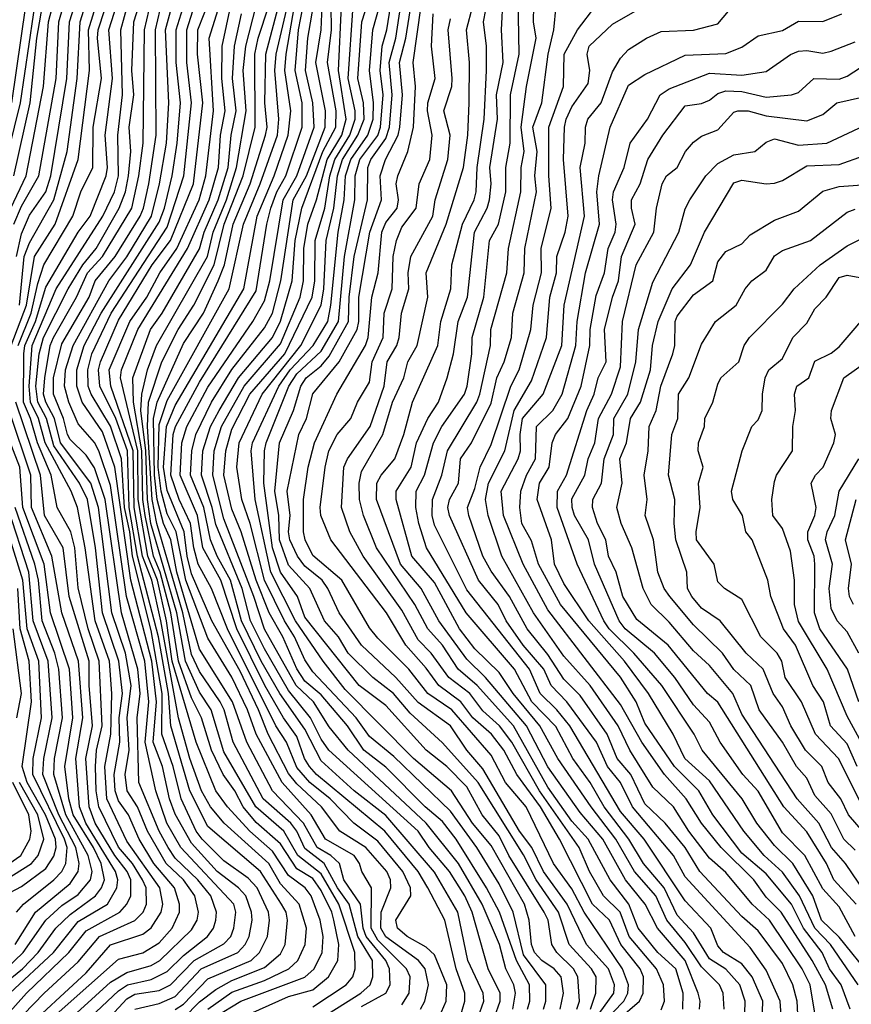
# Model space of a CAD drawing. Header units: metres. Extents: x -51132 to -49532, y -231222 to -229437.
# Tile 373 of 656: x -50770 to -50719, y -229675 to -229614. Entities that reach past the tile are written whole.
import ezdxf

# ---------------------------------------------------------------- set-up
doc = ezdxf.new("R2010")
doc.units = ezdxf.units.M
for name, color, linetype in [('CONTOUR_HALF', 8, 'Continuous'), ('CONTOUR_INDEX', 1, 'Continuous'), ('CONTOUR_INTER', 3, 'Continuous')]:
    doc.layers.add(name, color=color, linetype=linetype)

msp = doc.modelspace()

# ---------------------------------------------------------------- linework, layer by layer
at = {"layer": 'CONTOUR_HALF'}
for points, elevation in [([(-50736.817, -229675.259), (-50736.595, -229674.259), (-50736.75, -229673.259), (-50737.178, -229672.759), (-50737.934, -229672.259), (-50738.393, -229671.759), (-50738.588, -229671.259), (-50738.717, -229669.759), (-50739.005, -229668.759), (-50741.08, -229665.145), (-50742.228, -229663.759), (-50743.523, -229661.759), (-50745.877, -229659.759), (-50750.08, -229655.502), (-50751.452, -229653.759), (-50753.162, -229651.259), (-50754.688, -229648.259), (-50755.656, -229643.759), (-50755.887, -229640.759), (-50755.803, -229640.259), (-50754.186, -229636.759), (-50753.483, -229635.759), (-50752.066, -229634.259), (-50751.164, -229632.759), (-50750.967, -229631.759), (-50750.526, -229627.259), (-50750.155, -229625.259), (-50750.07, -229623.759), (-50749.744, -229622.759), (-50748.698, -229621.259), (-50748.359, -229620.259), (-50748.333, -229619.259), (-50748.582, -229617.259), (-50748.384, -229614.759), (-50745.856, -229605.759)], 37.5), ([(-50770.745, -229625.759), (-50769.794, -229623.759), (-50768.719, -229618.259), (-50768.411, -229614.259), (-50766.696, -229607.759)], 22.5), ([(-50770.711, -229634.259), (-50769.781, -229631.759), (-50769.28, -229628.759), (-50767.999, -229626.759), (-50766.583, -229622.759), (-50765.88, -229617.259), (-50765.946, -229614.759), (-50763.945, -229608.259)], 24.5), ([(-50770.389, -229628.759), (-50770.08, -229627.353), (-50769.58, -229626.196), (-50768.58, -229624.75), (-50768.265, -229623.759), (-50767.287, -229617.759), (-50767.114, -229614.259), (-50765.366, -229608.759)], 23.5), ([(-50769.58, -229677.041), (-50764.08, -229672.177), (-50762.58, -229671.778), (-50761.58, -229671.151), (-50760.768, -229670.259), (-50760.313, -229669.259), (-50760.325, -229668.759), (-50760.625, -229667.759), (-50761.914, -229666.259), (-50762.817, -229664.759), (-50763.473, -229663.259), (-50764.08, -229662.39), (-50764.288, -229661.759), (-50764.362, -229660.759), (-50764.009, -229658.759), (-50764.052, -229657.259), (-50763.847, -229655.759), (-50764.068, -229653.759), (-50765.079, -229650.759), (-50765.499, -229646.759), (-50766.007, -229643.759), (-50766.498, -229642.759), (-50768.08, -229640.442), (-50768.537, -229638.759), (-50769.08, -229637.756), (-50769.195, -229636.759), (-50768.981, -229634.759), (-50768.713, -229633.759), (-50767.189, -229630.759), (-50766.297, -229629.259), (-50765.475, -229628.259), (-50764.043, -229625.759), (-50763.648, -229624.759), (-50763.461, -229623.759), (-50763.318, -229622.259), (-50763.423, -229620.759), (-50763.135, -229618.759), (-50763.264, -229617.259), (-50763.139, -229614.259), (-50761.399, -229608.759)], 26.5), ([(-50770.619, -229676.259), (-50768.689, -229674.259), (-50766.58, -229672.329), (-50765.261, -229670.759), (-50763.08, -229669.78), (-50762.563, -229669.259), (-50762.367, -229668.759), (-50762.39, -229667.759), (-50762.601, -229667.259), (-50763.228, -229666.259), (-50764.08, -229665.255), (-50765.296, -229662.759), (-50765.474, -229661.759), (-50765.504, -229660.259), (-50765.445, -229659.259), (-50765.106, -229657.759), (-50765.282, -229653.759), (-50765.971, -229651.759), (-50766.58, -229649.217), (-50766.778, -229646.759), (-50767.033, -229645.759), (-50767.868, -229644.259), (-50768.241, -229642.259), (-50769.094, -229640.259), (-50769.522, -229638.759), (-50769.955, -229637.759), (-50769.939, -229634.759), (-50769.874, -229634.259), (-50769.216, -229632.759), (-50768.58, -229630.638), (-50766.579, -229627.259), (-50765.848, -229626.259), (-50764.842, -229623.759), (-50764.775, -229623.259), (-50764.907, -229621.259), (-50764.463, -229617.759), (-50764.685, -229614.759), (-50763.106, -229609.759)], 25.5), ([(-50728.212, -229675.259), (-50728.159, -229674.759), (-50728.279, -229674.259), (-50729.08, -229672.258), (-50730.8, -229670.259), (-50731.557, -229668.759), (-50732.777, -229667.259), (-50734.183, -229664.759), (-50735.58, -229663.098), (-50737.58, -229660.277), (-50738.88, -229657.759), (-50741.417, -229654.759), (-50742.58, -229653.633), (-50744.313, -229651.259), (-50745.395, -229649.259), (-50746.68, -229647.759), (-50748.152, -229643.759), (-50748.128, -229642.759), (-50747.866, -229642.259), (-50747.027, -229641.259), (-50746.474, -229639.759), (-50745.939, -229637.759), (-50744.362, -229634.259), (-50744.173, -229632.759), (-50743.561, -229630.759), (-50743.502, -229629.259), (-50742.85, -229626.759), (-50742.127, -229625.259), (-50742.002, -229624.759), (-50741.934, -229623.259), (-50741.514, -229620.259), (-50741.361, -229617.259), (-50741.354, -229615.759), (-50741.537, -229614.259), (-50740.974, -229611.259)], 41.5), ([(-50770.882, -229622.259), (-50770.139, -229619.259), (-50769.08, -229611.998)], 21.5), ([(-50768.58, -229678.344), (-50764.08, -229674.126), (-50763.534, -229673.759), (-50762.08, -229673.425), (-50761.08, -229672.922), (-50760.08, -229671.933), (-50758.587, -229670.759), (-50758.211, -229670.259), (-50758.067, -229669.759), (-50758.034, -229669.259), (-50758.381, -229668.259), (-50759.187, -229667.259), (-50760.58, -229665.917), (-50761.024, -229665.259), (-50761.58, -229664.259), (-50762.823, -229661.259), (-50762.931, -229657.259), (-50762.752, -229655.759), (-50762.896, -229654.259), (-50763.909, -229650.759), (-50764.909, -229643.759), (-50765.58, -229641.809), (-50766.08, -229641.018), (-50767.08, -229640.059), (-50767.245, -229639.759), (-50767.481, -229638.759), (-50768.111, -229637.259), (-50768.1, -229636.259), (-50767.58, -229634.155), (-50765.906, -229631.259), (-50765.536, -229630.259), (-50764.304, -229628.759), (-50762.759, -229626.259), (-50762.54, -229625.759), (-50762.224, -229624.259), (-50761.772, -229621.259), (-50761.797, -229614.759), (-50761.233, -229612.259)], 27.5), ([(-50763.08, -229675.266), (-50761.58, -229674.898), (-50760.58, -229674.466), (-50758.986, -229672.759), (-50756.721, -229671.759), (-50756.262, -229671.259), (-50756.018, -229670.759), (-50755.833, -229669.759), (-50755.866, -229669.259), (-50756.223, -229668.259), (-50756.676, -229667.759), (-50757.986, -229666.759), (-50759.58, -229664.995), (-50760.58, -229663.216), (-50760.938, -229662.259), (-50761.366, -229660.259), (-50761.953, -229658.759), (-50761.751, -229656.259), (-50762.023, -229653.759), (-50763.326, -229648.759), (-50764.319, -229641.759), (-50765.08, -229639.579), (-50766.334, -229637.759), (-50766.654, -229636.759), (-50766.658, -229635.759), (-50766.204, -229634.259), (-50765.168, -229632.259), (-50761.58, -229626.622), (-50761.249, -229625.759), (-50760.781, -229623.759), (-50760.461, -229621.759), (-50760.249, -229619.259), (-50760.525, -229616.759), (-50760.536, -229614.759), (-50759.602, -229611.759)], 28.5), ([(-50758.159, -229675.759), (-50756.54, -229674.759), (-50752.58, -229673.272), (-50751.998, -229672.759), (-50751.505, -229671.759), (-50751.447, -229670.759), (-50751.623, -229669.759), (-50752.179, -229668.259), (-50752.567, -229667.759), (-50753.58, -229666.992), (-50754.58, -229665.485), (-50755.987, -229664.259), (-50757.35, -229662.759), (-50758.08, -229661.757), (-50759.299, -229658.759), (-50760.766, -229653.759), (-50761.118, -229651.259), (-50761.677, -229648.759), (-50762.271, -229647.259), (-50762.881, -229643.759), (-50762.902, -229640.759), (-50763.971, -229636.259), (-50763.901, -229635.759), (-50762.902, -229633.259), (-50759.82, -229628.259), (-50758.482, -229625.259), (-50757.913, -229623.259), (-50757.791, -229621.259), (-50757.496, -229619.759), (-50757.702, -229617.759), (-50757.681, -229615.759), (-50756.935, -229612.259)], 30.5), ([(-50749.08, -229675.095), (-50747.579, -229674.259), (-50747.315, -229673.759), (-50747.35, -229672.759), (-50747.579, -229672.259), (-50748.8, -229670.759), (-50748.968, -229670.259), (-50749.144, -229668.759), (-50750.168, -229667.259), (-50750.445, -229666.259), (-50750.97, -229665.759), (-50751.81, -229665.259), (-50752.661, -229663.759), (-50754.585, -229661.759), (-50756.164, -229658.759), (-50757.045, -229656.259), (-50759.08, -229653.01), (-50760.481, -229648.259), (-50760.86, -229646.259), (-50761.304, -229645.259), (-50761.709, -229643.759), (-50761.87, -229642.259), (-50761.934, -229638.759), (-50761.71, -229637.759), (-50760.08, -229634.135), (-50758.84, -229632.259), (-50757.923, -229630.259), (-50757.55, -229629.259), (-50757.014, -229626.759), (-50755.964, -229624.259), (-50755.004, -229621.259), (-50754.903, -229620.759), (-50755.041, -229619.259), (-50754.993, -229616.259), (-50753.945, -229612.259)], 32.5), ([(-50734.942, -229675.259), (-50734.609, -229674.259), (-50734.58, -229673.255), (-50734.869, -229672.759), (-50736.244, -229671.259), (-50736.913, -229669.259), (-50738.301, -229667.259), (-50739.08, -229665.717), (-50741.883, -229661.259), (-50744.08, -229658.801), (-50746.08, -229656.965), (-50747.094, -229655.759), (-50748.382, -229654.759), (-50749.907, -229653.259), (-50750.5, -229652.259), (-50751.374, -229651.259), (-50752.273, -229649.259), (-50753.58, -229647.821), (-50754.153, -229646.259), (-50754.188, -229644.759), (-50754.442, -229643.259), (-50754.141, -229640.259), (-50753.274, -229638.259), (-50752.832, -229636.759), (-50752.498, -229636.259), (-50751.58, -229635.518), (-50751.08, -229634.92), (-50749.874, -229632.759), (-50749.838, -229631.259), (-50749.529, -229628.759), (-50748.707, -229625.259), (-50748.695, -229623.259), (-50748.51, -229622.759), (-50747.58, -229621.471), (-50747.345, -229620.759), (-50747.181, -229618.759), (-50747.367, -229616.759), (-50746.959, -229615.259), (-50746.517, -229612.259)], 38.5), ([(-50760.08, -229675.804), (-50759.08, -229674.804), (-50758.08, -229674.051), (-50757.08, -229673.482), (-50755.08, -229672.677), (-50754.08, -229671.834), (-50753.795, -229671.259), (-50753.65, -229669.759), (-50753.743, -229669.259), (-50754.014, -229668.759), (-50755.31, -229666.759), (-50758.58, -229663.976), (-50759.673, -229661.759), (-50760.857, -229657.759), (-50761.004, -229655.759), (-50761.626, -229652.259), (-50762.91, -229647.259), (-50763.425, -229644.259), (-50763.538, -229640.759), (-50764.262, -229638.759), (-50765.237, -229636.759), (-50765.318, -229635.759), (-50765.206, -229635.259), (-50764.08, -229632.685), (-50761.999, -229629.259), (-50760.871, -229627.759), (-50759.461, -229624.259), (-50758.89, -229619.259), (-50759.206, -229616.259), (-50759.179, -229614.759), (-50758.414, -229612.759)], 29.5), ([(-50742.985, -229675.759), (-50742.699, -229674.759), (-50742.691, -229674.259), (-50743.236, -229672.759), (-50743.938, -229669.759), (-50744.975, -229667.759), (-50745.586, -229666.759), (-50747.631, -229664.259), (-50751.854, -229660.759), (-50752.29, -229660.259), (-50752.596, -229659.759), (-50753.08, -229658.412), (-50753.903, -229657.259), (-50755.058, -229655.259), (-50756.79, -229651.759), (-50757.764, -229648.759), (-50758.873, -229646.759), (-50759.209, -229644.759), (-50760.284, -229642.259), (-50760.181, -229640.259), (-50759.863, -229639.259), (-50758.58, -229636.82), (-50755.794, -229632.759), (-50755.08, -229631.486), (-50754.749, -229630.259), (-50753.92, -229625.259), (-50753.075, -229623.759), (-50752.011, -229620.759), (-50752.077, -229619.259), (-50752.546, -229617.259), (-50752.401, -229615.259), (-50751.959, -229612.759)], 34.5), ([(-50725.426, -229676.259), (-50725.374, -229674.759), (-50725.72, -229673.759), (-50726.58, -229672.794), (-50727.58, -229672.147), (-50728.58, -229670.542), (-50729.58, -229669.451), (-50730.39, -229667.759), (-50731.664, -229666.259), (-50732.566, -229664.759), (-50734.088, -229662.759), (-50734.955, -229661.259), (-50736.03, -229659.759), (-50737.08, -229657.788), (-50738.558, -229656.259), (-50739.628, -229654.259), (-50742.617, -229650.759), (-50745.066, -229646.759), (-50745.549, -229645.259), (-50745.725, -229644.259), (-50745.705, -229643.259), (-50745.197, -229642.259), (-50744.634, -229640.259), (-50744.11, -229639.259), (-50742.721, -229637.259), (-50742.562, -229636.759), (-50742.264, -229634.759), (-50742.25, -229633.759), (-50741.532, -229631.259), (-50741.168, -229627.759), (-50740.616, -229626.759), (-50740.16, -229624.759), (-50740.169, -229623.259), (-50739.891, -229621.759), (-50739.868, -229618.759), (-50739.337, -229616.259), (-50739.413, -229612.759)], 42.5), ([(-50752.08, -229675.103), (-50750.029, -229673.759), (-50749.624, -229673.259), (-50749.47, -229672.759), (-50749.491, -229671.759), (-50750.474, -229668.759), (-50751.58, -229666.892), (-50753.014, -229665.759), (-50753.884, -229664.259), (-50755.608, -229662.759), (-50757.58, -229659.353), (-50758.358, -229656.759), (-50759.08, -229655.662), (-50759.947, -229653.759), (-50760.496, -229650.759), (-50762.083, -229645.259), (-50762.306, -229643.759), (-50762.404, -229640.759), (-50762.703, -229638.259), (-50762.651, -229637.259), (-50762.302, -229635.759), (-50761.743, -229634.259), (-50758.586, -229628.759), (-50758.235, -229627.259), (-50757.417, -229625.259), (-50756.794, -229623.259), (-50756.197, -229619.759), (-50756.392, -229617.259), (-50756.229, -229615.759), (-50755.579, -229613.259)], 31.5), ([(-50745.443, -229675.259), (-50745.159, -229674.759), (-50744.944, -229673.759), (-50745.146, -229672.759), (-50745.559, -229672.259), (-50747.58, -229670.785), (-50747.891, -229670.259), (-50747.861, -229669.259), (-50747.277, -229667.759), (-50747.294, -229667.259), (-50747.514, -229666.759), (-50748.807, -229665.259), (-50750.426, -229664.259), (-50751.541, -229662.759), (-50753.08, -229661.327), (-50753.58, -229660.697), (-50754.854, -229658.259), (-50755.432, -229656.759), (-50756.58, -229654.381), (-50758.334, -229651.259), (-50759.58, -229648.35), (-50759.856, -229647.259), (-50760.039, -229645.759), (-50761.08, -229643.213), (-50761.314, -229641.759), (-50761.134, -229639.259), (-50760.58, -229637.95), (-50756.353, -229630.759), (-50755.532, -229626.259), (-50754.482, -229623.759), (-50753.61, -229621.259), (-50753.451, -229619.759), (-50753.817, -229617.259), (-50753.74, -229616.259), (-50753.224, -229613.259)], 33.5), ([(-50740.856, -229675.759), (-50740.525, -229674.759), (-50740.526, -229674.259), (-50741.247, -229672.759), (-50742.239, -229669.259), (-50742.691, -229668.259), (-50743.641, -229666.759), (-50744.908, -229665.259), (-50745.579, -229664.259), (-50751.093, -229659.259), (-50751.58, -229658.573), (-50752.236, -229657.259), (-50753.58, -229655.563), (-50755.08, -229653), (-50755.936, -229651.259), (-50756.449, -229649.259), (-50758.08, -229645.316), (-50758.304, -229644.259), (-50758.97, -229642.259), (-50758.874, -229640.759), (-50758.399, -229639.259), (-50757.88, -229638.259), (-50756.681, -229636.259), (-50754.585, -229633.759), (-50754.08, -229632.747), (-50753.363, -229630.259), (-50753.184, -229627.759), (-50752.758, -229625.759), (-50751.462, -229622.259), (-50750.662, -229620.759), (-50750.636, -229619.759), (-50751.173, -229616.759), (-50750.926, -229614.759), (-50750.947, -229613.259)], 35.5), ([(-50738.831, -229675.259), (-50738.687, -229674.759), (-50738.701, -229673.759), (-50739.513, -229672.259), (-50740.565, -229669.259), (-50741.358, -229667.759), (-50743.225, -229664.759), (-50744.08, -229663.668), (-50745.155, -229662.759), (-50747.58, -229660.306), (-50748.945, -229659.259), (-50749.955, -229657.759), (-50751.58, -229655.841), (-50752.58, -229654.986), (-50753.08, -229654.228), (-50753.944, -229652.259), (-50754.784, -229650.759), (-50755.595, -229648.759), (-50756.512, -229645.759), (-50757.08, -229644.37), (-50757.577, -229642.259), (-50757.466, -229640.759), (-50757.08, -229639.411), (-50755.983, -229637.259), (-50753.818, -229634.759), (-50752.121, -229631.259), (-50751.972, -229630.259), (-50751.938, -229627.759), (-50751.351, -229625.759), (-50751.031, -229623.759), (-50750.735, -229622.759), (-50749.807, -229621.259), (-50749.472, -229620.259), (-50749.463, -229619.759), (-50749.909, -229617.759), (-50749.589, -229613.259)], 36.5), ([(-50734.806, -229676.759), (-50732.871, -229674.759), (-50732.621, -229674.259), (-50732.588, -229673.759), (-50732.955, -229672.759), (-50735.335, -229669.259), (-50736.08, -229667.819), (-50737.227, -229666.259), (-50738.918, -229662.759), (-50740.189, -229661.259), (-50741.08, -229659.559), (-50743.504, -229656.759), (-50744.975, -229655.759), (-50746.151, -229654.259), (-50748.08, -229652.339), (-50748.58, -229651.686), (-50750.293, -229648.759), (-50752.08, -229647.226), (-50752.561, -229646.259), (-50752.663, -229645.759), (-50752.666, -229643.759), (-50752.378, -229641.759), (-50751.979, -229640.259), (-50750.6, -229637.259), (-50748.842, -229634.259), (-50748.67, -229633.759), (-50748.433, -229631.259), (-50748.06, -229629.759), (-50747.824, -229627.259), (-50747.58, -229626.649), (-50746.882, -229625.759), (-50746.794, -229625.259), (-50746.932, -229624.259), (-50746.843, -229623.759), (-50746.225, -229622.259), (-50745.866, -229620.759), (-50745.739, -229618.259), (-50745.879, -229616.759), (-50745.385, -229613.259)], 39.5), ([(-50723.11, -229676.259), (-50723.214, -229674.759), (-50724.08, -229672.855), (-50725.08, -229671.442), (-50729.08, -229667.082), (-50729.806, -229665.759), (-50732.337, -229662.759), (-50733.08, -229661.256), (-50733.881, -229660.259), (-50734.563, -229658.759), (-50736.402, -229656.259), (-50737.368, -229655.259), (-50737.816, -229654.259), (-50739.097, -229652.759), (-50740.14, -229651.259), (-50740.643, -229650.259), (-50741.85, -229648.759), (-50743.646, -229644.759), (-50743.747, -229644.259), (-50743.65, -229643.759), (-50743.088, -229642.759), (-50742.969, -229641.259), (-50742.291, -229640.259), (-50741.08, -229637.808), (-50740.721, -229636.259), (-50740.26, -229635.259), (-50739.818, -229633.759), (-50739.738, -229632.259), (-50739.03, -229629.759), (-50738.992, -229628.259), (-50738.264, -229624.759), (-50738.372, -229623.759), (-50738.237, -229622.259), (-50738.505, -229620.759), (-50737.933, -229619.259), (-50737.559, -229616.259), (-50737.193, -229614.759), (-50737.056, -229613.259)], 43.5), ([(-50721.033, -229675.759), (-50721.376, -229673.759), (-50721.859, -229672.759), (-50723.873, -229669.759), (-50724.959, -229668.759), (-50726.58, -229666.817), (-50727.58, -229665.935), (-50728.861, -229664.259), (-50729.811, -229662.759), (-50731.08, -229661.545), (-50732.504, -229659.259), (-50733.219, -229657.759), (-50734.957, -229655.259), (-50736.58, -229653.445), (-50738.448, -229650.759), (-50740.416, -229647.259), (-50741.253, -229644.759), (-50741.413, -229643.759), (-50741.227, -229642.759), (-50740.222, -229640.759), (-50739.661, -229638.259), (-50738.58, -229636.437), (-50737.652, -229633.759), (-50737.446, -229631.259), (-50737.036, -229629.759), (-50737.021, -229628.759), (-50736.504, -229627.259), (-50736.308, -229626.259), (-50736.612, -229622.759), (-50736.55, -229620.759), (-50736.434, -229620.259), (-50736.08, -229619.504), (-50735.08, -229618.069), (-50734.977, -229617.259), (-50735.135, -229616.259), (-50735.024, -229615.759), (-50733.58, -229614.389), (-50731.603, -229613.259)], 44.5), ([(-50730.58, -229675.291), (-50730.357, -229674.759), (-50730.422, -229673.759), (-50730.869, -229672.759), (-50732.545, -229670.759), (-50733.113, -229669.259), (-50734.143, -229668.259), (-50734.99, -229666.759), (-50735.629, -229665.259), (-50738.091, -229661.759), (-50739.796, -229658.759), (-50740.554, -229657.759), (-50741.58, -229656.819), (-50742.394, -229655.759), (-50743.688, -229654.759), (-50744.771, -229653.259), (-50745.58, -229652.441), (-50746.58, -229650.595), (-50748.969, -229647.259), (-50749.805, -229645.759), (-50750.308, -229644.259), (-50750.166, -229641.759), (-50749.942, -229641.259), (-50748.542, -229639.259), (-50747.683, -229636.759), (-50747.505, -229635.259), (-50746.906, -229634.259), (-50746.744, -229633.759), (-50746.609, -229632.259), (-50746.147, -229630.759), (-50746.2, -229629.759), (-50746.028, -229628.759), (-50744.665, -229626.259), (-50744.533, -229625.259), (-50743.753, -229622.759), (-50743.598, -229621.259), (-50743.986, -229619.759), (-50743.5, -229618.259), (-50743.471, -229617.759), (-50743.721, -229614.759), (-50743.58, -229614.068)], 40.5), ([(-50718.907, -229675.259), (-50719.463, -229673.759), (-50720.176, -229672.759), (-50720.631, -229671.759), (-50721.789, -229670.259), (-50722.517, -229668.759), (-50724.08, -229666.896), (-50725.58, -229665.619), (-50727.38, -229663.259), (-50728.252, -229661.759), (-50729.751, -229660.259), (-50731.58, -229657.576), (-50732.119, -229656.259), (-50733.08, -229654.743), (-50736.792, -229650.259), (-50738.139, -229647.759), (-50738.58, -229646.323), (-50739.172, -229645.259), (-50739.309, -229644.259), (-50739.245, -229643.259), (-50738.893, -229642.259), (-50738.341, -229641.259), (-50738.277, -229639.259), (-50737.273, -229638.259), (-50736.679, -229637.259), (-50735.837, -229634.259), (-50735.762, -229632.759), (-50735.236, -229629.759), (-50734.374, -229626.759), (-50734.554, -229624.759), (-50734.416, -229623.759), (-50733.731, -229620.759), (-50732.58, -229618.177), (-50731.58, -229617.502), (-50729.08, -229616.311), (-50726.58, -229616.221), (-50725.58, -229615.815), (-50724.58, -229615.124), (-50723.08, -229614.79), (-50722.08, -229614.212), (-50720.58, -229614.226), (-50719.413, -229613.759)], 45.5), ([(-50717.58, -229673.272), (-50719.58, -229670.814), (-50720.677, -229669.759), (-50721.2, -229668.259), (-50722.437, -229666.259), (-50723.58, -229665.143), (-50724.661, -229663.759), (-50725.569, -229662.259), (-50728.04, -229659.259), (-50728.543, -229658.259), (-50730.535, -229655.259), (-50732.27, -229653.259), (-50733.778, -229651.759), (-50734.114, -229651.259), (-50735.761, -229647.759), (-50736.996, -229644.259), (-50736.974, -229643.259), (-50736.422, -229642.259), (-50735.171, -229638.259), (-50734.706, -229637.259), (-50734.467, -229636.259), (-50733.976, -229635.259), (-50734.07, -229633.259), (-50733.583, -229631.259), (-50733.214, -229630.259), (-50733.019, -229628.759), (-50732.174, -229626.759), (-50732.41, -229625.759), (-50732.399, -229625.259), (-50731.879, -229624.259), (-50731.397, -229622.759), (-50730.479, -229621.259), (-50729.08, -229619.442), (-50728.08, -229619.297), (-50727.58, -229619.096), (-50727.08, -229618.683), (-50726.58, -229618.519), (-50725.58, -229618.56), (-50724.08, -229618.904), (-50722.514, -229618.759), (-50722.08, -229618.614), (-50721.146, -229617.759), (-50719.58, -229617.796), (-50719.08, -229617.614), (-50717.777, -229616.759)], 46.5), ([(-50718.537, -229668.759), (-50719.904, -229667.259), (-50720.368, -229666.259), (-50721.58, -229664.293), (-50722.99, -229662.759), (-50727.08, -229656.293), (-50727.71, -229655.759), (-50730.144, -229652.759), (-50732.08, -229651.171), (-50732.942, -229649.759), (-50733.355, -229648.259), (-50733.825, -229647.259), (-50733.997, -229646.259), (-50734.495, -229645.259), (-50734.818, -229644.259), (-50734.787, -229643.759), (-50734.25, -229642.759), (-50734.1, -229641.259), (-50733.521, -229639.759), (-50733.491, -229638.759), (-50732.624, -229637.259), (-50732.143, -229635.259), (-50731.982, -229633.259), (-50731.08, -229630.332), (-50729.471, -229627.259), (-50729.08, -229625.806), (-50728.799, -229625.259), (-50727.807, -229623.759), (-50727.08, -229623.003), (-50726.08, -229622.472), (-50724.784, -229622.259), (-50724.08, -229621.682), (-50723.58, -229621.485), (-50722.08, -229621.878), (-50720.336, -229621.759), (-50716.08, -229619.753)], 47.5), ([(-50718.58, -229665.44), (-50719.281, -229664.759), (-50720.08, -229663.186), (-50721.08, -229662.06), (-50721.58, -229660.983), (-50722.204, -229660.259), (-50723.074, -229658.759), (-50724.523, -229656.759), (-50725.039, -229655.259), (-50726.08, -229654.261), (-50726.784, -229653.259), (-50728.58, -229651.517), (-50730.041, -229649.759), (-50730.394, -229649.259), (-50730.771, -229648.259), (-50731.05, -229646.259), (-50731.564, -229644.759), (-50731.43, -229643.759), (-50731.617, -229642.259), (-50731.371, -229640.759), (-50731.32, -229639.259), (-50730.883, -229638.259), (-50730.59, -229636.759), (-50729.853, -229634.759), (-50729.737, -229634.259), (-50729.71, -229632.759), (-50729.58, -229632.444), (-50728.58, -229631.129), (-50727.388, -229630.259), (-50727.08, -229629.081), (-50726.58, -229628.452), (-50725.58, -229627.962), (-50725.08, -229627.422), (-50723.58, -229626.508), (-50722.08, -229625.953), (-50720.58, -229624.717), (-50719.58, -229624.423), (-50717.58, -229624.278)], 48.5), ([(-50718.11, -229662.759), (-50719.615, -229659.759), (-50721.038, -229658.259), (-50721.898, -229656.259), (-50722.922, -229654.759), (-50723.128, -229653.759), (-50723.398, -229653.259), (-50724.409, -229652.259), (-50725.58, -229649.939), (-50726.67, -229649.259), (-50727.08, -229648.858), (-50727.301, -229647.759), (-50728.381, -229646.259), (-50728.42, -229645.759), (-50728.156, -229644.259), (-50728.26, -229642.759), (-50727.981, -229641.759), (-50728.296, -229640.759), (-50728.271, -229640.259), (-50727.901, -229639.259), (-50727.875, -229638.759), (-50727.386, -229637.759), (-50727.08, -229636.651), (-50726.896, -229636.259), (-50725.769, -229635.259), (-50725.446, -229634.259), (-50725.112, -229633.759), (-50723.08, -229631.694), (-50722.36, -229630.759), (-50720.749, -229629.259), (-50719.08, -229628.092), (-50717.58, -229627.326)], 49.5), ([(-50717.661, -229659.759), (-50719.08, -229657.144), (-50720.329, -229654.259), (-50722.08, -229651.309), (-50722.345, -229650.259), (-50722.343, -229648.759), (-50722.58, -229646.952), (-50723.08, -229645.557), (-50723.67, -229644.759), (-50723.742, -229643.759), (-50723.58, -229642.66), (-50723.445, -229642.259), (-50722.454, -229640.759), (-50722.44, -229639.259), (-50722.284, -229638.259), (-50722.337, -229637.259), (-50722.199, -229636.759), (-50721.45, -229636.259), (-50721.08, -229635.222), (-50720.08, -229634.728), (-50719.58, -229634.326), (-50717.382, -229631.759)], 50.5), ([(-50770.795, -229674.259), (-50768.1, -229671.759), (-50766.58, -229669.845), (-50764.759, -229668.759), (-50764.186, -229667.759), (-50764.129, -229667.259), (-50764.271, -229666.759), (-50766.113, -229663.759), (-50766.49, -229662.759), (-50766.727, -229659.759), (-50766.283, -229657.259), (-50766.549, -229653.759), (-50767.58, -229650.759), (-50768.198, -229647.259), (-50769.461, -229644.259), (-50769.513, -229642.259), (-50770.848, -229638.259)], 24.5), ([(-50718.355, -229653.259), (-50719.08, -229651.94), (-50719.708, -229651.259), (-50720.08, -229650.5), (-50720.187, -229649.259), (-50719.982, -229647.759), (-50720.416, -229646.259), (-50720.324, -229645.759), (-50719.852, -229644.759), (-50719.585, -229643.259), (-50718.372, -229641.259)], 51.5), ([(-50772.073, -229673.759), (-50769.97, -229671.759), (-50768.58, -229669.755), (-50767.58, -229668.846), (-50766.58, -229668.173), (-50765.822, -229667.259), (-50765.725, -229666.759), (-50765.953, -229665.759), (-50767.346, -229663.259), (-50768.089, -229660.759), (-50768.046, -229659.759), (-50767.546, -229657.259), (-50767.773, -229654.259), (-50768.018, -229653.259), (-50768.812, -229651.259), (-50769.036, -229648.759), (-50769.25, -229647.759), (-50770.468, -229644.259)], 23.5), ([(-50770.392, -229669.259), (-50769.956, -229668.759), (-50768.078, -229667.259), (-50767.593, -229666.759), (-50767.344, -229666.259), (-50767.265, -229665.259), (-50767.416, -229664.759), (-50769.385, -229660.759), (-50769.362, -229659.759), (-50768.848, -229657.259), (-50769.001, -229653.759), (-50769.724, -229651.759), (-50769.987, -229648.759), (-50771.24, -229644.759)], 22.5), ([(-50770.372, -229657.259), (-50770.076, -229655.759), (-50770.587, -229651.759)], 21.5), ([(-50771.873, -229667.759), (-50769.461, -229666.259), (-50769.04, -229665.759), (-50768.702, -229664.759), (-50769.067, -229663.259), (-50770.197, -229661.259)], 21.5)]:
    msp.add_lwpolyline(points, dxfattribs=dict(at, elevation=elevation))
at = {"layer": 'CONTOUR_INDEX'}
for points, elevation in [([(-50770.295, -229634.259), (-50769.477, -229632.259), (-50769.08, -229630.418), (-50768.692, -229629.259), (-50766.899, -229626.259), (-50766.413, -229624.759), (-50765.671, -229623.259), (-50765.658, -229620.759), (-50765.131, -229617.759), (-50765.385, -229615.259), (-50765.337, -229614.759), (-50763.23, -229608.259)], 25), ([(-50758.58, -229675.253), (-50757.08, -229674.207), (-50755.08, -229673.492), (-50753.575, -229672.759), (-50753.018, -229672.259), (-50752.562, -229671.259), (-50752.478, -229670.259), (-50752.931, -229668.759), (-50754.08, -229667.508), (-50754.802, -229666.259), (-50757.552, -229663.759), (-50758.407, -229662.759), (-50758.971, -229661.759), (-50759.674, -229659.759), (-50760.391, -229657.259), (-50761.47, -229651.259), (-50762.037, -229648.759), (-50762.598, -229647.259), (-50763.131, -229644.259), (-50763.183, -229640.759), (-50764.57, -229636.759), (-50764.656, -229635.759), (-50763.381, -229632.759), (-50762.336, -229631.259), (-50761.542, -229629.759), (-50760.476, -229628.259), (-50759.106, -229625.259), (-50758.7, -229623.759), (-50758.211, -229619.759), (-50758.496, -229615.259), (-50757.706, -229612.759)], 30), ([(-50741.875, -229675.759), (-50741.532, -229674.759), (-50741.556, -229674.259), (-50742.514, -229672.259), (-50743.138, -229669.259), (-50744.58, -229666.783), (-50747.58, -229663.29), (-50749.534, -229661.759), (-50751.58, -229659.912), (-50752.58, -229657.959), (-50754.118, -229655.759), (-50755.268, -229653.759), (-50756.483, -229651.259), (-50757.168, -229648.759), (-50757.998, -229647.259), (-50758.402, -229646.259), (-50758.825, -229644.259), (-50759.649, -229642.259), (-50759.567, -229640.759), (-50759.311, -229639.759), (-50758.343, -229637.759), (-50757.08, -229635.733), (-50755.08, -229633.158), (-50754.581, -229632.259), (-50754.056, -229630.259), (-50753.296, -229625.259), (-50752.487, -229623.759), (-50751.316, -229620.759), (-50751.303, -229619.759), (-50751.902, -229616.759), (-50751.58, -229614.759), (-50751.507, -229613.259)], 35), ([(-50719.96, -229675.259), (-50720.419, -229673.759), (-50721.237, -229672.259), (-50723.165, -229669.259), (-50724.08, -229668.329), (-50724.85, -229667.259), (-50726.873, -229665.259), (-50728.075, -229663.759), (-50729.02, -229662.259), (-50730.376, -229660.759), (-50731.766, -229658.759), (-50733.08, -229656.424), (-50737.58, -229650.582), (-50739.09, -229647.759), (-50740.309, -229644.759), (-50740.453, -229643.259), (-50739.414, -229641.259), (-50739.27, -229640.759), (-50739.29, -229639.759), (-50739.13, -229638.759), (-50737.865, -229637.259), (-50736.711, -229634.259), (-50736.56, -229631.759), (-50735.301, -229626.259), (-50735.573, -229623.259), (-50735.273, -229621.759), (-50735.242, -229620.759), (-50735.107, -229620.259), (-50734.277, -229619.259), (-50733.58, -229617.335), (-50733.08, -229616.49), (-50732.58, -229615.97), (-50731.477, -229615.259), (-50730.58, -229614.852), (-50728.58, -229614.775), (-50727.08, -229614.385), (-50726.08, -229613.195)], 45), ([(-50734.58, -229677.075), (-50731.904, -229674.759), (-50731.678, -229674.259), (-50731.67, -229673.259), (-50731.871, -229672.759), (-50733.061, -229671.259), (-50733.754, -229669.759), (-50734.803, -229668.759), (-50736.854, -229664.759), (-50738.017, -229662.759), (-50739.49, -229660.759), (-50740.28, -229659.259), (-50741.045, -229658.259), (-50742.202, -229657.259), (-50742.953, -229656.259), (-50744.309, -229655.259), (-50745.08, -229654.178), (-50746.343, -229652.759), (-50747.536, -229650.759), (-50750.976, -229646.259), (-50751.59, -229644.759), (-50751.628, -229644.259), (-50751.329, -229641.759), (-50751.096, -229640.759), (-50750.59, -229639.759), (-50749.744, -229638.759), (-50749.32, -229637.759), (-50748.58, -229636.516), (-50748.412, -229635.259), (-50747.739, -229633.759), (-50747.674, -229632.259), (-50747.185, -229630.759), (-50747.122, -229628.759), (-50746.914, -229627.759), (-50746.58, -229626.936), (-50745.708, -229625.759), (-50745.528, -229624.259), (-50744.861, -229622.759), (-50744.713, -229621.259), (-50745.001, -229619.759), (-50744.976, -229619.259), (-50744.536, -229617.759), (-50744.766, -229615.759), (-50744.651, -229613.759)], 40), ([(-50718.461, -229660.259), (-50719.08, -229658.865), (-50720.119, -229657.759), (-50720.546, -229656.259), (-50721.205, -229655.259), (-50722.266, -229652.759), (-50723.013, -229651.759), (-50723.795, -229649.759), (-50723.977, -229648.759), (-50724.948, -229646.259), (-50725.344, -229645.759), (-50725.55, -229644.759), (-50726.152, -229643.759), (-50726.238, -229643.259), (-50725.571, -229640.759), (-50724.962, -229639.259), (-50724.58, -229638.844), (-50724.336, -229638.259), (-50724.32, -229637.259), (-50724.143, -229636.259), (-50723.926, -229635.759), (-50723.08, -229635.055), (-50722.441, -229633.759), (-50721.58, -229632.869), (-50721.08, -229631.994), (-50720.388, -229631.259), (-50719.58, -229630.056), (-50719.08, -229629.906), (-50718.08, -229630.09)], 50), ([(-50772.009, -229676.759), (-50769.769, -229674.259), (-50767.149, -229671.759), (-50766.08, -229670.425), (-50764.007, -229669.259), (-50763.569, -229668.759), (-50763.335, -229668.259), (-50763.334, -229667.259), (-50763.55, -229666.759), (-50764.323, -229665.759), (-50765.531, -229663.759), (-50765.908, -229662.759), (-50766.1, -229659.759), (-50765.695, -229657.759), (-50765.91, -229655.259), (-50765.909, -229653.759), (-50767.138, -229649.759), (-50767.506, -229646.759), (-50768.663, -229644.759), (-50768.898, -229642.259), (-50770.426, -229637.759)], 25)]:
    msp.add_lwpolyline(points, dxfattribs=dict(at, elevation=elevation))
at = {"layer": 'CONTOUR_INTER'}
for points, elevation in [([(-50770.56, -229626.759), (-50770.08, -229625.635), (-50769.005, -229623.759), (-50767.947, -229617.759), (-50767.78, -229614.259), (-50765.33, -229605.759)], 23), ([(-50764.58, -229675.705), (-50763.58, -229674.627), (-50763.08, -229674.339), (-50761.58, -229674.107), (-50760.883, -229673.759), (-50759.419, -229672.259), (-50757.58, -229671.227), (-50757.156, -229670.759), (-50756.975, -229670.259), (-50756.848, -229669.259), (-50756.966, -229668.759), (-50760.234, -229665.259), (-50761.103, -229663.759), (-50761.793, -229661.759), (-50762.451, -229658.759), (-50762.225, -229656.259), (-50762.457, -229653.759), (-50763.592, -229649.759), (-50764.58, -229642.91), (-50765.31, -229640.759), (-50765.58, -229640.254), (-50766.58, -229639.096), (-50767.161, -229637.759), (-50767.416, -229636.759), (-50767.367, -229635.759), (-50766.885, -229634.259), (-50764.683, -229630.259), (-50763.58, -229628.764), (-50762.058, -229626.259), (-50761.546, -229624.259), (-50761.126, -229621.759), (-50760.99, -229619.259), (-50761.176, -229614.759), (-50759.08, -229607.054)], 28), ([(-50770.201, -229631.759), (-50769.916, -229628.759), (-50769.58, -229627.91), (-50768.08, -229625.25), (-50767.267, -229622.259), (-50766.632, -229617.759), (-50766.454, -229614.259), (-50764.575, -229608.259)], 24), ([(-50746.58, -229674.987), (-50746.146, -229674.259), (-50746.076, -229673.259), (-50746.298, -229672.759), (-50748.08, -229670.992), (-50748.492, -229670.259), (-50748.471, -229667.759), (-50749.056, -229666.759), (-50749.199, -229666.259), (-50749.528, -229665.759), (-50751.313, -229664.759), (-50752.186, -229663.259), (-50753.988, -229661.259), (-50755.58, -229658.259), (-50756.119, -229656.759), (-50757.08, -229654.735), (-50758.58, -229652.338), (-50759.929, -229648.759), (-50760.526, -229645.759), (-50761.08, -229644.651), (-50761.462, -229643.259), (-50761.639, -229641.759), (-50761.58, -229639.141), (-50761.08, -229637.655), (-50757.26, -229630.759), (-50756.375, -229626.759), (-50755.335, -229624.259), (-50754.276, -229621.259), (-50754.194, -229620.259), (-50754.441, -229617.259), (-50754.348, -229616.259), (-50752.472, -229608.259)], 33), ([(-50737.849, -229675.259), (-50737.687, -229674.759), (-50737.689, -229673.759), (-50739.08, -229671.889), (-50739.71, -229669.259), (-50740.58, -229667.503), (-50741.959, -229665.259), (-50743.58, -229663.03), (-50747.08, -229659.645), (-50748.58, -229658.416), (-50749.401, -229657.259), (-50752.08, -229654.41), (-50752.58, -229653.673), (-50753.208, -229652.259), (-50753.84, -229651.259), (-50755.08, -229648.758), (-50755.965, -229645.259), (-50756.467, -229643.759), (-50756.775, -229641.759), (-50756.639, -229640.259), (-50755.22, -229637.259), (-50752.832, -229634.259), (-50751.58, -229631.765), (-50751.403, -229630.759), (-50751.265, -229627.759), (-50750.782, -229625.759), (-50750.568, -229623.759), (-50750.25, -229622.759), (-50749.301, -229621.259), (-50748.907, -229620.259), (-50748.957, -229619.259), (-50749.313, -229617.759), (-50749.053, -229614.259), (-50747.283, -229608.759)], 37), ([(-50760.58, -229675.285), (-50760.08, -229674.953), (-50758.58, -229673.372), (-50755.891, -229672.259), (-50755.376, -229671.759), (-50754.884, -229670.759), (-50754.763, -229669.759), (-50754.83, -229669.259), (-50755.53, -229667.759), (-50756.08, -229667.161), (-50757.58, -229666.098), (-50758.93, -229664.759), (-50759.289, -229664.259), (-50760.215, -229662.259), (-50760.707, -229660.259), (-50761.413, -229658.259), (-50761.383, -229655.759), (-50762.08, -229651.868), (-50763.234, -229647.259), (-50763.392, -229645.759), (-50763.725, -229644.259), (-50763.91, -229641.259), (-50764.58, -229639.226), (-50765.773, -229637.259), (-50765.954, -229636.759), (-50765.979, -229635.759), (-50765.734, -229634.759), (-50764.541, -229632.259), (-50761.08, -229626.934), (-50760.061, -229623.759), (-50759.583, -229619.259), (-50759.864, -229616.759), (-50759.861, -229614.759), (-50758.769, -229611.259)], 29), ([(-50770.148, -229676.759), (-50766.08, -229673.005), (-50764.58, -229671.289), (-50762.58, -229670.623), (-50762.08, -229670.241), (-50761.457, -229669.259), (-50761.359, -229668.759), (-50761.534, -229667.759), (-50763.58, -229664.879), (-50764.815, -229662.259), (-50764.934, -229660.259), (-50764.572, -229658.259), (-50764.504, -229655.759), (-50764.648, -229653.759), (-50765.533, -229651.259), (-50766.152, -229646.759), (-50766.627, -229644.259), (-50767.018, -229643.259), (-50768.613, -229640.259), (-50769.024, -229638.759), (-50769.517, -229637.759), (-50769.616, -229636.759), (-50769.422, -229634.259), (-50767.942, -229630.759), (-50765.05, -229626.259), (-50764.345, -229624.759), (-50764.082, -229623.759), (-50764.14, -229621.259), (-50763.838, -229618.759), (-50763.944, -229614.759), (-50763.263, -229612.259)], 26), ([(-50767.58, -229676.325), (-50764.58, -229673.589), (-50763.58, -229672.999), (-50762.08, -229672.55), (-50761.54, -229672.259), (-50759.58, -229670.363), (-50759.231, -229669.759), (-50759.152, -229669.259), (-50759.383, -229668.259), (-50760.07, -229667.259), (-50761.135, -229666.259), (-50762.289, -229664.259), (-50762.917, -229662.759), (-50763.552, -229661.759), (-50763.677, -229660.759), (-50763.438, -229659.259), (-50763.545, -229657.259), (-50763.297, -229655.259), (-50763.648, -229653.259), (-50764.503, -229650.759), (-50765.322, -229644.259), (-50765.804, -229642.759), (-50767.675, -229640.259), (-50768.039, -229638.759), (-50768.586, -229637.759), (-50768.711, -229637.259), (-50768.645, -229636.259), (-50768.313, -229634.259), (-50768.11, -229633.759), (-50766.68, -229631.259), (-50766.011, -229629.759), (-50765.07, -229628.759), (-50763.261, -229625.759), (-50762.829, -229623.759), (-50762.573, -229621.759), (-50762.476, -229614.759), (-50761.901, -229612.259)], 27), ([(-50735.789, -229675.259), (-50735.621, -229674.759), (-50735.727, -229673.259), (-50735.993, -229672.759), (-50737.015, -229671.759), (-50737.322, -229671.259), (-50737.554, -229669.759), (-50737.794, -229669.259), (-50739.974, -229665.759), (-50740.58, -229664.537), (-50741.624, -229663.259), (-50742.58, -229661.526), (-50743.819, -229660.259), (-50745.089, -229659.259), (-50747.58, -229656.499), (-50749.217, -229655.259), (-50752.58, -229651.037), (-50753.041, -229649.759), (-50754.078, -229648.259), (-50754.571, -229646.759), (-50755.107, -229642.759), (-50755.07, -229640.759), (-50754.96, -229640.259), (-50753.565, -229636.759), (-50753.08, -229636.003), (-50751.58, -229634.595), (-50750.5, -229632.759), (-50750.138, -229628.759), (-50749.495, -229625.259), (-50749.467, -229623.759), (-50749.182, -229622.759), (-50748.08, -229621.279), (-50747.906, -229620.759), (-50747.752, -229618.759), (-50747.933, -229617.259), (-50747.801, -229615.759), (-50747.524, -229614.759), (-50747.041, -229611.759)], 38), ([(-50734.935, -229676.259), (-50733.488, -229674.259), (-50733.448, -229673.759), (-50733.83, -229672.759), (-50735.188, -229671.259), (-50736.381, -229668.759), (-50737.843, -229666.759), (-50738.559, -229665.259), (-50739.314, -229664.259), (-50741.58, -229660.414), (-50742.58, -229659.259), (-50743.582, -229657.759), (-50745.58, -229656.309), (-50746.964, -229654.759), (-50749.084, -229652.759), (-50750.454, -229650.759), (-50751.156, -229649.259), (-50751.519, -229648.759), (-50752.58, -229647.878), (-50753.04, -229647.259), (-50753.505, -229646.259), (-50753.581, -229645.759), (-50753.492, -229644.759), (-50753.662, -229643.259), (-50752.953, -229639.759), (-50752.486, -229638.759), (-50752.08, -229637.244), (-50750.467, -229635.259), (-50749.35, -229633.259), (-50749.244, -229632.759), (-50749.254, -229631.259), (-50748.561, -229627.259), (-50747.846, -229625.259), (-50747.927, -229623.759), (-50747.588, -229622.759), (-50746.82, -229621.259), (-50746.718, -229620.759), (-50746.546, -229618.759), (-50746.743, -229616.759), (-50746.339, -229615.259), (-50745.865, -229612.259)], 39), ([(-50770.557, -229623.759), (-50769.549, -229619.259), (-50769.127, -229615.259), (-50768.69, -229612.759)], 22), ([(-50726.671, -229675.259), (-50726.738, -229674.259), (-50726.979, -229673.759), (-50728.08, -229672.642), (-50729.08, -229671.138), (-50730.226, -229669.759), (-50730.896, -229668.259), (-50732.219, -229666.759), (-50733.362, -229664.759), (-50734.9, -229662.759), (-50736.95, -229659.759), (-50738.063, -229657.759), (-50739.72, -229655.759), (-50740.58, -229654.446), (-50742.08, -229652.996), (-50743.032, -229651.759), (-50744.58, -229648.903), (-50745.965, -229647.259), (-50746.942, -229643.759), (-50746.929, -229643.259), (-50746.01, -229641.759), (-50745.683, -229640.259), (-50744.973, -229638.759), (-50744.325, -229637.759), (-50743.789, -229636.259), (-50743.394, -229634.759), (-50743.119, -229632.759), (-50742.537, -229631.259), (-50742.109, -229627.259), (-50741.311, -229625.759), (-50741.169, -229625.259), (-50741.08, -229624.259), (-50741.164, -229623.259), (-50740.674, -229620.259), (-50740.732, -229618.759), (-50740.336, -229616.759), (-50740.434, -229614.759), (-50740.326, -229612.759)], 42), ([(-50770.668, -229619.259), (-50769.809, -229613.259)], 21), ([(-50753.08, -229676.757), (-50749.113, -229674.259), (-50748.552, -229673.759), (-50748.386, -229673.259), (-50748.399, -229672.259), (-50749.3, -229670.759), (-50749.84, -229668.759), (-50750.56, -229667.759), (-50751.378, -229666.259), (-50752.58, -229665.331), (-50753.076, -229664.259), (-50753.454, -229663.759), (-50755.15, -229662.259), (-50757.014, -229658.759), (-50757.561, -229656.759), (-50757.803, -229656.259), (-50759.08, -229654.39), (-50759.58, -229653.353), (-50760.125, -229650.759), (-50761.729, -229645.259), (-50762.018, -229643.759), (-50762.304, -229639.259), (-50762.231, -229637.759), (-50761.411, -229635.259), (-50760.406, -229633.259), (-50759.426, -229631.759), (-50758.175, -229629.259), (-50757.564, -229626.759), (-50756.398, -229623.759), (-50755.657, -229620.759), (-50755.659, -229616.259), (-50755.455, -229615.259), (-50754.796, -229613.259)], 32), ([(-50744.285, -229675.759), (-50743.841, -229674.759), (-50743.807, -229673.759), (-50744.58, -229671.892), (-50745.08, -229671.429), (-50746.266, -229670.759), (-50746.848, -229670.259), (-50746.965, -229669.759), (-50746.042, -229668.259), (-50746.047, -229667.759), (-50746.521, -229666.759), (-50748.08, -229664.873), (-50749.559, -229663.759), (-50751.014, -229662.259), (-50752.275, -229661.259), (-50753.08, -229660.333), (-50753.715, -229658.759), (-50754.374, -229657.759), (-50757.363, -229651.759), (-50758.338, -229649.259), (-50759.162, -229647.759), (-50759.446, -229646.759), (-50759.647, -229645.259), (-50760.341, -229643.759), (-50760.861, -229642.259), (-50760.715, -229639.759), (-50760.575, -229639.259), (-50759.08, -229636.527), (-50755.58, -229630.871), (-50754.936, -229626.759), (-50754.678, -229625.759), (-50754.307, -229624.759), (-50753.754, -229623.759), (-50752.755, -229620.759), (-50752.742, -229619.259), (-50753.168, -229617.259), (-50752.968, -229614.759), (-50752.677, -229613.259)], 34), ([(-50739.737, -229675.259), (-50739.572, -229674.259), (-50739.668, -229673.759), (-50740.169, -229672.759), (-50740.567, -229671.259), (-50741.627, -229668.759), (-50743.097, -229666.259), (-50745.08, -229663.77), (-50749.901, -229659.259), (-50751.08, -229657.804), (-50752.053, -229656.259), (-50753.124, -229655.259), (-50755.08, -229651.77), (-50755.73, -229649.759), (-50757.58, -229644.956), (-50758.262, -229642.259), (-50758.184, -229640.759), (-50757.718, -229639.259), (-50756.335, -229636.759), (-50754.08, -229634.154), (-50752.87, -229631.259), (-50752.665, -229630.259), (-50752.649, -229628.259), (-50752.396, -229626.759), (-50751.862, -229625.259), (-50751.197, -229622.759), (-50750.294, -229621.259), (-50750.029, -229620.259), (-50750.497, -229617.259), (-50750.323, -229613.259)], 36), ([(-50729.239, -229675.259), (-50729.219, -229674.259), (-50729.676, -229672.759), (-50730.777, -229671.759), (-50731.993, -229670.259), (-50732.565, -229668.759), (-50733.726, -229667.259), (-50735.088, -229664.759), (-50736.08, -229663.642), (-50737.58, -229661.539), (-50739.701, -229657.759), (-50741.934, -229655.259), (-50743.107, -229654.259), (-50744.074, -229652.759), (-50744.985, -229651.759), (-50745.796, -229650.259), (-50748.146, -229646.759), (-50748.958, -229644.759), (-50749.197, -229643.759), (-50749.231, -229642.759), (-50749.08, -229642.037), (-50747.768, -229639.759), (-50747.157, -229637.759), (-50746.469, -229636.259), (-50746.224, -229635.259), (-50745.646, -229634.259), (-50744.988, -229631.259), (-50745.079, -229629.759), (-50743.854, -229626.759), (-50742.775, -229623.259), (-50742.504, -229621.259), (-50742.431, -229619.259), (-50742.4, -229616.759), (-50742.594, -229614.759), (-50742.212, -229613.259)], 41), ([(-50724.369, -229677.259), (-50724.288, -229674.759), (-50724.951, -229673.259), (-50725.58, -229672.445), (-50726.729, -229671.759), (-50727.08, -229671.345), (-50727.506, -229670.259), (-50729.08, -229668.559), (-50731.615, -229664.759), (-50733.08, -229663.04), (-50736.22, -229657.759), (-50737.015, -229656.759), (-50738.05, -229655.759), (-50738.701, -229654.259), (-50742.58, -229649.348), (-50744.58, -229645.349), (-50744.708, -229644.759), (-50744.691, -229643.759), (-50744.109, -229642.259), (-50743.766, -229640.759), (-50741.961, -229637.759), (-50741.777, -229637.259), (-50741.122, -229634.259), (-50741.099, -229633.259), (-50740.105, -229629.759), (-50739.993, -229628.259), (-50739.23, -229624.759), (-50739.224, -229623.259), (-50739.04, -229622.259), (-50739.227, -229620.759), (-50738.889, -229618.259), (-50738.299, -229615.259), (-50738.451, -229614.259), (-50738.431, -229613.259)], 43), ([(-50722.067, -229676.759), (-50722.162, -229674.759), (-50722.44, -229673.759), (-50723.08, -229672.435), (-50724.58, -229670.413), (-50725.58, -229669.533), (-50728.181, -229666.759), (-50729.096, -229665.259), (-50730.335, -229663.759), (-50731.58, -229662.567), (-50732.45, -229660.759), (-50733.282, -229659.759), (-50733.917, -229658.259), (-50735.58, -229655.876), (-50736.58, -229654.87), (-50737.58, -229653.334), (-50738.853, -229651.759), (-50739.931, -229649.759), (-50741.08, -229648.198), (-50741.59, -229647.259), (-50742.46, -229644.759), (-50742.532, -229644.259), (-50742.08, -229643.09), (-50741.758, -229641.759), (-50741.08, -229640.377), (-50739.858, -229636.759), (-50739.35, -229635.759), (-50738.616, -229633.259), (-50738.482, -229631.759), (-50737.953, -229629.759), (-50737.98, -229628.259), (-50737.36, -229625.759), (-50737.501, -229623.759), (-50737.511, -229620.759), (-50736.609, -229618.259), (-50736.567, -229616.259), (-50735.739, -229614.759), (-50734.609, -229613.259)], 44), ([(-50757.58, -229676.272), (-50753.58, -229674.476), (-50752.08, -229674.06), (-50751.11, -229673.259), (-50750.55, -229672.259), (-50750.474, -229671.259), (-50750.779, -229669.759), (-50750.907, -229669.259), (-50751.58, -229667.931), (-50752.08, -229667.184), (-50753.08, -229666.58), (-50754.08, -229665.039), (-50755.58, -229663.716), (-50756.393, -229662.759), (-50756.904, -229661.759), (-50757.623, -229660.759), (-50758.345, -229659.259), (-50758.954, -229657.259), (-50759.58, -229656.026), (-50760.39, -229653.759), (-50760.856, -229650.759), (-50761.505, -229648.259), (-50761.926, -229647.259), (-50762.451, -229644.759), (-50762.588, -229643.759), (-50762.649, -229640.759), (-50763.167, -229637.759), (-50763.202, -229636.259), (-50762.107, -229633.259), (-50761.392, -229632.259), (-50759.08, -229628.274), (-50758.795, -229627.259), (-50757.933, -229625.259), (-50757.316, -229623.259), (-50757.121, -229621.259), (-50756.824, -229619.759), (-50757.047, -229617.759), (-50756.917, -229615.759), (-50756.482, -229613.759)], 31), ([(-50718.414, -229673.759), (-50720.115, -229671.259), (-50721.086, -229670.259), (-50722.018, -229668.259), (-50723.08, -229666.788), (-50724.209, -229665.759), (-50725.456, -229664.259), (-50727.58, -229661.154), (-50729.105, -229659.759), (-50729.837, -229658.259), (-50731.344, -229655.759), (-50732.838, -229653.759), (-50735.038, -229651.259), (-50736.58, -229648.957), (-50737.152, -229647.759), (-50737.349, -229646.259), (-50738.226, -229643.759), (-50738.085, -229642.759), (-50737.48, -229641.759), (-50737.295, -229640.259), (-50737.09, -229639.759), (-50736.345, -229638.759), (-50735.516, -229636.759), (-50734.985, -229634.259), (-50734.958, -229633.259), (-50734.58, -229631.153), (-50734.071, -229629.759), (-50733.841, -229628.259), (-50733.407, -229627.259), (-50733.354, -229626.759), (-50733.576, -229625.259), (-50733.508, -229624.759), (-50732.859, -229623.259), (-50732.488, -229621.759), (-50731.417, -229620.259), (-50730.631, -229618.759), (-50730.08, -229618.398), (-50727.58, -229617.424), (-50725.58, -229617.543), (-50724.08, -229617.318), (-50722.58, -229616.268), (-50722.08, -229616.075), (-50721.58, -229616.017), (-50720.58, -229616.191), (-50720.08, -229616.061), (-50718.58, -229615.486)], 46), ([(-50718.582, -229670.759), (-50719.58, -229668.939), (-50720.58, -229667.817), (-50721.701, -229665.759), (-50723.08, -229664.353), (-50724.58, -229661.796), (-50725.524, -229660.759), (-50726.93, -229658.759), (-50727.58, -229657.514), (-50728.58, -229656.443), (-50729.722, -229654.759), (-50730.987, -229653.259), (-50732.79, -229651.759), (-50733.165, -229651.259), (-50734.697, -229647.759), (-50735.055, -229646.259), (-50735.915, -229644.759), (-50736.076, -229644.259), (-50736.08, -229643.728), (-50735.294, -229642.259), (-50735.086, -229641.259), (-50734.659, -229640.259), (-50734.448, -229638.759), (-50733.64, -229637.259), (-50733.08, -229635.57), (-50732.959, -229632.759), (-50732.122, -229629.259), (-50731.023, -229627.259), (-50730.856, -229625.759), (-50730.516, -229624.259), (-50730.241, -229623.759), (-50729.58, -229623.251), (-50729.064, -229622.259), (-50728.58, -229621.681), (-50728.08, -229621.322), (-50727.08, -229620.927), (-50726.08, -229619.835), (-50725.837, -229619.759), (-50725.192, -229619.759), (-50724.08, -229620.063), (-50721.58, -229620.374), (-50720.58, -229619.99), (-50719.715, -229619.259), (-50718.08, -229618.896)], 47), ([(-50717.58, -229668.618), (-50719.188, -229666.259), (-50720.044, -229665.259), (-50720.833, -229663.759), (-50722.182, -229662.259), (-50725.58, -229657.025), (-50726.137, -229655.759), (-50727.58, -229654.027), (-50728.58, -229653.115), (-50730.08, -229651.343), (-50731.181, -229650.259), (-50731.682, -229649.259), (-50732.381, -229646.759), (-50733.052, -229645.259), (-50733.31, -229644.259), (-50732.984, -229642.759), (-50733.118, -229641.259), (-50732.718, -229640.259), (-50732.461, -229638.759), (-50731.854, -229637.759), (-50731.237, -229635.759), (-50731.113, -229634.259), (-50730.753, -229632.759), (-50729.892, -229630.759), (-50728.761, -229629.259), (-50727.895, -229627.259), (-50726.08, -229624.193), (-50725.58, -229624.03), (-50724.08, -229624.257), (-50723.58, -229624.224), (-50723.08, -229624.054), (-50721.58, -229623.142), (-50719.58, -229623.066), (-50718.08, -229622.528)], 48), ([(-50717.713, -229664.759), (-50718.993, -229663.259), (-50719.47, -229662.259), (-50720.254, -229661.259), (-50720.645, -229660.259), (-50721.66, -229659.259), (-50722.558, -229657.759), (-50723.08, -229656.57), (-50723.647, -229655.759), (-50724.273, -229654.259), (-50725.332, -229653.259), (-50726.918, -229651.259), (-50728.08, -229650.477), (-50728.671, -229649.759), (-50728.948, -229649.259), (-50728.985, -229648.259), (-50729.672, -229646.259), (-50729.775, -229645.259), (-50729.719, -229643.759), (-50730.126, -229642.259), (-50729.916, -229639.759), (-50729.533, -229638.759), (-50729.505, -229637.259), (-50728.863, -229636.259), (-50728.08, -229634.162), (-50727.209, -229632.759), (-50725.945, -229631.759), (-50725.389, -229630.759), (-50724.969, -229630.259), (-50724.08, -229629.596), (-50723.58, -229628.717), (-50723.08, -229628.381), (-50721.358, -229627.759), (-50719.08, -229626.023), (-50718.58, -229625.831)], 49), ([(-50718.361, -229656.259), (-50719.065, -229654.259), (-50720.776, -229651.759), (-50721.106, -229650.759), (-50721.078, -229647.759), (-50721.129, -229647.259), (-50721.519, -229646.259), (-50721.52, -229645.759), (-50721.084, -229644.759), (-50721.008, -229644.259), (-50721.313, -229642.759), (-50721.044, -229642.259), (-50720.563, -229641.759), (-50719.9, -229640.259), (-50719.803, -229639.759), (-50720.098, -229638.759), (-50720.055, -229638.259), (-50719.293, -229636.259), (-50717.58, -229635.026)], 51), ([(-50771.224, -229673.759), (-50770.017, -229672.759), (-50769.06, -229671.759), (-50767.961, -229670.259), (-50767.08, -229669.4), (-50765.499, -229668.259), (-50765.131, -229667.759), (-50764.947, -229667.259), (-50765.16, -229666.259), (-50765.636, -229665.259), (-50766.882, -229663.259), (-50767.148, -229662.259), (-50767.405, -229660.259), (-50766.907, -229657.259), (-50767.125, -229654.259), (-50768.297, -229650.759), (-50768.685, -229647.759), (-50769.997, -229644.259), (-50770.175, -229641.759), (-50770.958, -229639.759)], 24), ([(-50718.696, -229650.259), (-50718.942, -229649.759), (-50719.007, -229649.259), (-50718.823, -229647.759), (-50719.184, -229646.259), (-50718.518, -229643.759)], 52), ([(-50770.466, -229671.259), (-50769.223, -229669.259), (-50767.08, -229667.496), (-50766.582, -229666.759), (-50766.513, -229666.259), (-50766.714, -229665.259), (-50767.771, -229663.259), (-50768.761, -229660.759), (-50768.695, -229659.759), (-50768.189, -229657.259), (-50768.434, -229653.759), (-50769.355, -229651.259), (-50769.629, -229648.259), (-50770.923, -229644.259)], 23), ([(-50771.175, -229668.259), (-50770.08, -229667.67), (-50768.58, -229666.568), (-50768.08, -229665.809), (-50767.94, -229665.259), (-50767.985, -229664.759), (-50768.59, -229663.259), (-50769.729, -229661.259), (-50770.043, -229660.259), (-50769.457, -229656.259), (-50769.614, -229653.759), (-50770.167, -229651.759), (-50770.299, -229649.259)], 22), ([(-50772.295, -229667.259), (-50770.115, -229665.759), (-50769.565, -229664.759), (-50769.481, -229664.259), (-50769.627, -229663.259), (-50770.623, -229661.259)], 21)]:
    msp.add_lwpolyline(points, dxfattribs=dict(at, elevation=elevation))

doc.saveas('drawing.dxf')
